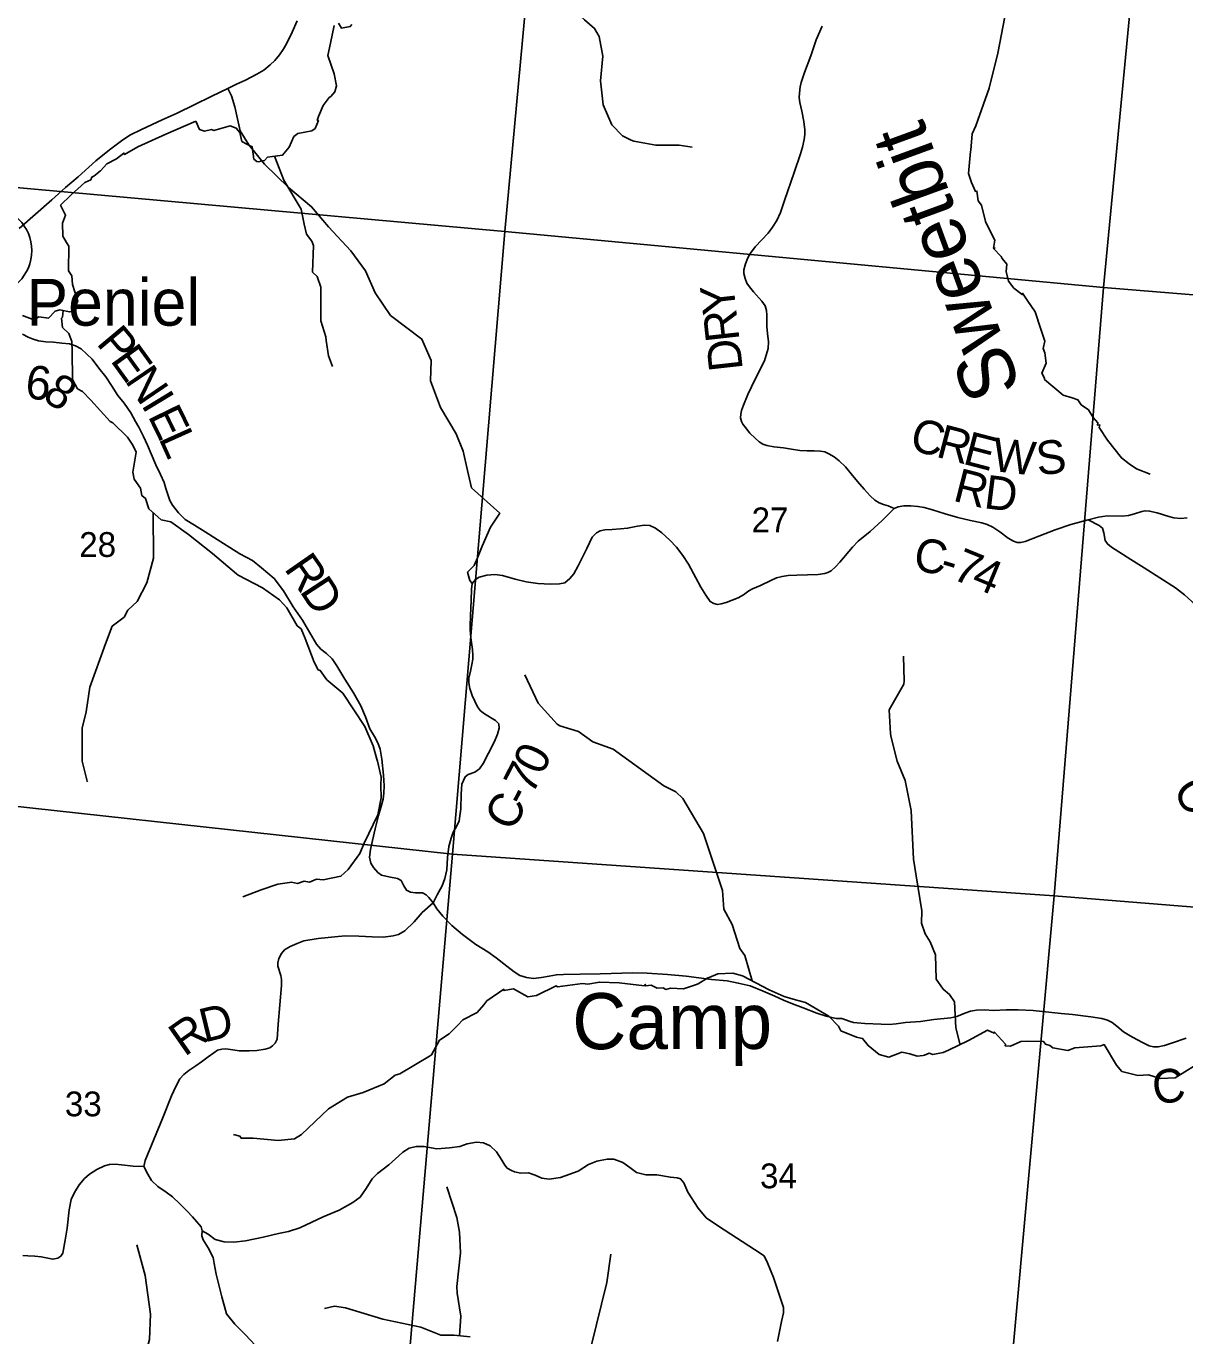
# Model space of a CAD drawing. Extents: x 1878108 to 2183446, y 146837 to 508383.
# Drawn here: x 1959185 to 1969519, y 283114 to 294796 of the extents above; entities that cross this region are included whole.
import ezdxf

# ---------------------------------------------------------------- set-up
doc = ezdxf.new("R2010")
doc.units = 0
for name, color, linetype in [('GM_X_County_Road', 7, 'Continuous'), ('GM_X_County_Road_Text', 7, 'Continuous'), ('GM_X_Minor_River', 7, 'Continuous'), ('GM_X_Minor_River_Text', 7, 'Continuous'), ('GM_X_Section', 7, 'Continuous'), ('GM_X_Section_Text', 7, 'Continuous'), ('GM_X_Township_Road', 7, 'Continuous'), ('GM_X_Township_Road_Text', 7, 'Continuous'), ('GM_X_Township_ROW', 7, 'Continuous'), ('GM_X_Unincorporated', 7, 'Continuous'), ('GM_X_Unincorporated_Text', 7, 'Continuous')]:
    doc.layers.add(name, color=color, linetype=linetype)

msp = doc.modelspace()

# ---------------------------------------------------------------- linework, layer by layer
at = {"layer": 'GM_X_County_Road'}
for points in [[(1959122, 292992), (1959415, 293247), (1959534, 293356), (1959647, 293453), (1959807, 293594), (1959928, 293694), (1960047, 293784), (1960114, 293826), (1960212, 293874), (1960398, 293961), (1960532, 294021), (1960682, 294094), (1960841, 294171), (1960983, 294241), (1961062, 294278), (1961141, 294314), (1961243, 294368), (1961303, 294405), (1961361, 294453), (1961402, 294491), (1961444, 294541), (1961478, 294588), (1961508, 294640), (1961557, 294744), (1961602, 294845)], [(1966927, 290493), (1966874, 290518), (1966831, 290531), (1966792, 290545), (1966754, 290567), (1966711, 290606), (1966658, 290666), (1966599, 290734), (1966542, 290804), (1966491, 290866), (1966436, 290919), (1966391, 290956), (1966344, 290983), (1966307, 290998), (1966269, 291004), (1966213, 291008), (1966150, 291008), (1966086, 291012), (1966011, 291023), (1965940, 291034), (1965854, 291043), (1965790, 291056), (1965755, 291068), (1965722, 291089), (1965686, 291120), (1965640, 291166), (1965599, 291216), (1965578, 291245), (1965566, 291269), (1965557, 291302), (1965558, 291335), (1965564, 291369), (1965582, 291415), (1965621, 291512), (1965686, 291649), (1965770, 291812), (1965785, 291861), (1965802, 291920), (1965806, 291980), (1965797, 292054), (1965790, 292117), (1965790, 292218), (1965787, 292259), (1965775, 292302), (1965747, 292342), (1965671, 292427), (1965635, 292471), (1965611, 292505), (1965596, 292547), (1965586, 292591), (1965587, 292623), (1965599, 292676), (1965621, 292731), (1965646, 292772), (1965686, 292827), (1965802, 292951), (1965841, 293004), (1965879, 293063), (1965912, 293134), (1965949, 293241), (1966034, 293491), (1966091, 293659), (1966108, 293716), (1966123, 293785), (1966131, 293830), (1966131, 293873), (1966121, 293945), (1966104, 294039), (1966085, 294117), (1966079, 294160), (1966083, 294199), (1966087, 294255), (1966098, 294294), (1966128, 294384), (1966183, 294533), (1966232, 294674), (1966284, 294798)], [(1959152, 292050), (1959203, 292023), (1959246, 292004), (1959295, 291990), (1959359, 291980), (1959427, 291977), (1959502, 291969), (1959572, 291962), (1959625, 291945), (1959675, 291917), (1959727, 291871), (1959772, 291827), (1959832, 291747), (1959895, 291669), (1959946, 291591), (1960002, 291503), (1960058, 291434), (1960117, 291346), (1960161, 291270), (1960189, 291219), (1960230, 291137), (1960266, 291059), (1960299, 290981), (1960342, 290883), (1960382, 290796), (1960414, 290727), (1960431, 290671), (1960467, 290565), (1960489, 290524), (1960544, 290454), (1960604, 290396), (1960686, 290344), (1960782, 290286), (1960888, 290218), (1961002, 290146), (1961091, 290090), (1961202, 290030), (1961285, 289964), (1961398, 289869), (1961480, 289758), (1961565, 289616), (1961648, 289497), (1961703, 289407), (1961733, 289355), (1961773, 289284), (1961814, 289238), (1961863, 289200), (1961913, 289153), (1961956, 289090), (1962028, 288972), (1962104, 288849), (1962169, 288733), (1962210, 288636), (1962251, 288529), (1962292, 288460), (1962321, 288404), (1962343, 288348), (1962357, 288258), (1962372, 288114), (1962377, 288021), (1962376, 287954), (1962368, 287902), (1962353, 287848), (1962327, 287754), (1962296, 287637), (1962275, 287531), (1962256, 287452), (1962247, 287384), (1962259, 287331), (1962283, 287291), (1962320, 287247), (1962355, 287223), (1962418, 287209), (1962498, 287194), (1962528, 287175), (1962553, 287129), (1962578, 287089), (1962613, 287071), (1962658, 287066), (1962721, 287065), (1962753, 287048), (1962776, 287024), (1962814, 286977), (1962847, 286924), (1962901, 286856), (1962980, 286774), (1963075, 286693), (1963194, 286605), (1963303, 286538), (1963377, 286487), (1963473, 286411), (1963537, 286360), (1963589, 286328), (1963648, 286310), (1963711, 286302), (1963780, 286310), (1963849, 286322), (1963914, 286334), (1963978, 286337), (1964127, 286339), (1964303, 286342), (1964595, 286353), (1964724, 286348), (1964906, 286336), (1965070, 286323), (1965296, 286293), (1965436, 286279), (1965535, 286261), (1965643, 286235), (1965759, 286189), (1965862, 286144), (1965939, 286109), (1966020, 286075), (1966116, 286039), (1966237, 285993), (1966319, 285966), (1966410, 285945), (1966460, 285944), (1966535, 285918), (1966564, 285910), (1966597, 285906), (1966666, 285901), (1966809, 285895), (1966883, 285890), (1966945, 285897), (1967028, 285908), (1967161, 285919), (1967281, 285934), (1967431, 285949), (1967486, 285961), (1967558, 285993), (1967606, 286011), (1967660, 286020), (1967736, 286022), (1967809, 286017), (1967926, 286022), (1968032, 286023), (1968165, 286017), (1968415, 285988), (1968517, 285980), (1968679, 285958), (1968778, 285943), (1968829, 285929), (1968870, 285909), (1968912, 285877), (1968973, 285826), (1969032, 285789), (1969091, 285756), (1969146, 285727), (1969201, 285702), (1969238, 285693), (1969282, 285693), (1969337, 285704), (1969410, 285726), (1969530, 285768)], [(1962814, 286977), (1962851, 287049), (1962894, 287129), (1962919, 287194), (1962936, 287272), (1962944, 287380), (1962955, 287480), (1962974, 287554), (1962993, 287608), (1963021, 287651), (1963046, 287709), (1963053, 287751), (1963060, 287816), (1963063, 287945), (1963070, 288034), (1963084, 288066), (1963101, 288101), (1963127, 288122), (1963185, 288142), (1963227, 288172), (1963260, 288219), (1963308, 288310), (1963363, 288414), (1963389, 288481), (1963402, 288533), (1963399, 288574), (1963372, 288603), (1963273, 288661), (1963237, 288690), (1963209, 288725), (1963163, 288825), (1963142, 288889), (1963132, 288938), (1963134, 288980), (1963147, 289042), (1963160, 289103), (1963169, 289149), (1963168, 289182), (1963165, 289235), (1963150, 289339), (1963145, 289414), (1963146, 289446), (1963148, 289536), (1963153, 289673), (1963156, 289775), (1963163, 289825), (1963191, 289860), (1963224, 289882), (1963293, 289898), (1963365, 289904), (1963432, 289896), (1963547, 289865), (1963645, 289840), (1963749, 289824), (1963862, 289819), (1963941, 289821), (1963988, 289831), (1964034, 289868), (1964070, 289911), (1964107, 289982), (1964185, 290137), (1964232, 290239), (1964270, 290277), (1964304, 290295), (1964346, 290305), (1964410, 290308), (1964487, 290312), (1964548, 290318), (1964638, 290337), (1964699, 290345), (1964746, 290341), (1964798, 290318), (1964854, 290277), (1964927, 290212), (1964985, 290149), (1965042, 290076), (1965093, 289997), (1965157, 289875), (1965202, 289791), (1965247, 289722), (1965285, 289664), (1965319, 289645), (1965350, 289637), (1965384, 289643), (1965428, 289656), (1965534, 289696), (1965583, 289724), (1965631, 289759), (1965662, 289778), (1965733, 289806), (1965826, 289853), (1965876, 289876), (1965927, 289888), (1965980, 289896), (1966057, 289898), (1966248, 289905), (1966308, 289913), (1966334, 289922), (1966364, 289939), (1966403, 289975), (1966441, 290016), (1966554, 290150), (1966604, 290203), (1966711, 290290), (1966819, 290387), (1966927, 290493)], [(1966927, 290493), (1966962, 290510), (1967014, 290518), (1967075, 290519), (1967138, 290513), (1967195, 290503), (1967267, 290482), (1967382, 290445), (1967494, 290413), (1967607, 290387), (1967707, 290367), (1967756, 290351), (1967805, 290328), (1967870, 290287), (1967943, 290229), (1967990, 290203), (1968023, 290192), (1968057, 290191), (1968094, 290201), (1968217, 290246), (1968362, 290303), (1968501, 290350), (1968656, 290394)], [(1968656, 290394), (1968749, 290418), (1968826, 290428), (1968959, 290426), (1969015, 290431), (1969070, 290447), (1969136, 290468), (1969165, 290474), (1969204, 290471), (1969272, 290454), (1969376, 290424), (1969422, 290412), (1969483, 290405), (1969539, 290410)], [(1969615, 289634), (1969515, 289725), (1969435, 289786), (1969156, 289964), (1969038, 290040), (1968964, 290086), (1968864, 290148), (1968828, 290178), (1968807, 290209), (1968796, 290276), (1968784, 290317), (1968754, 290342), (1968656, 290394)]]:
    msp.add_lwpolyline(points, dxfattribs=at)
at = {"layer": 'GM_X_Minor_River'}
for points in [[(1962355, 295333), (1962695, 295236), (1963017, 295078), (1963337, 294939), (1963575, 294975), (1963827, 295020), (1963921, 295022), (1964025, 294981), (1964165, 294853), (1964254, 294776), (1964295, 294703), (1964329, 294528), (1964306, 294308), (1964332, 294095), (1964408, 293917), (1964504, 293818), (1964580, 293781), (1964605, 293771), (1964801, 293734), (1965008, 293734), (1965124, 293718)], [(1969211, 290800), (1969087, 290847), (1969023, 290891), (1968953, 290945), (1968828, 291103), (1968756, 291217), (1968762, 291239), (1968740, 291237), (1968742, 291257), (1968702, 291305), (1968659, 291375), (1968595, 291419), (1968565, 291463), (1968513, 291482), (1968433, 291504), (1968266, 291646), (1968266, 291658), (1968242, 291700), (1968282, 291790), (1968270, 291882), (1968254, 291920), (1968271, 291988), (1968233, 292104), (1968183, 292248), (1968114, 292352), (1968070, 292414), (1968068, 292402), (1967994, 292459), (1967946, 292523), (1967925, 292607), (1967931, 292673), (1967889, 292725), (1967881, 292743), (1967813, 292813), (1967825, 292817), (1967813, 292817), (1967823, 292887), (1967796, 292937), (1967740, 293053), (1967706, 293199), (1967677, 293239), (1967665, 293325), (1967651, 293323), (1967615, 293401), (1967589, 293483), (1967606, 293679), (1967610, 293691), (1967622, 293835), (1967654, 293907), (1967775, 294245), (1967852, 294557), (1967913, 294879)], [(1961933, 294802), (1961898, 294644)], [(1962089, 294811), (1962075, 294793), (1961997, 294779), (1961971, 294823)], [(1961898, 294644), (1961875, 294534), (1961932, 294372), (1961954, 294264), (1961938, 294212), (1961902, 294170), (1961888, 294160), (1961835, 294090), (1961791, 293992), (1961781, 293956), (1961791, 293954), (1961761, 293884), (1961733, 293864), (1961607, 293840), (1961573, 293812), (1961531, 293716), (1961472, 293646), (1961336, 293627), (1961310, 293599), (1961254, 293587), (1961242, 293589), (1961214, 293611), (1961201, 293721), (1961153, 293745), (1961109, 293769), (1961089, 293849), (1961059, 293887), (1961005, 293909), (1960859, 293867), (1960838, 293876), (1960774, 293860), (1960730, 293874), (1960697, 293949)], [(1960697, 293949), (1960430, 293832), (1960182, 293719), (1960061, 293653), (1960056, 293665), (1959991, 293613), (1959903, 293569), (1959849, 293507), (1959831, 293493)], [(1961400, 293636), (1961482, 293423), (1961637, 293163), (1961664, 293030), (1961686, 292942), (1961734, 292879), (1961748, 292840)], [(1959834, 293495), (1959789, 293459), (1959769, 293451), (1959761, 293427), (1959709, 293402), (1959583, 293290), (1959491, 293200), (1959536, 293110), (1959510, 293038), (1959512, 292924), (1959544, 292868), (1959564, 292834), (1959561, 292614), (1959591, 292568), (1959597, 292492), (1959640, 292362), (1959644, 292346)], [(1961748, 292840), (1961739, 292601), (1961779, 292564), (1961814, 292467), (1961814, 292168), (1961856, 292026), (1961860, 291993), (1961881, 291855), (1961918, 291760)], [(1959644, 292346), (1959606, 292258), (1959572, 292248), (1959484, 292266), (1959442, 292254), (1959384, 292192), (1959298, 292204), (1959254, 292176), (1959152, 292215)], [(1959514, 292260), (1959508, 292200), (1959501, 292192)], [(1959501, 292192), (1959508, 292110), (1959565, 292054), (1959591, 291984), (1959595, 291898), (1959598, 291644), (1959642, 291562), (1959688, 291538), (1959762, 291459), (1959935, 291269), (1959957, 291259), (1960089, 291131), (1960136, 291059), (1960166, 290997), (1960136, 290817), (1960147, 290757), (1960203, 290675), (1960217, 290609), (1960249, 290584), (1960279, 290492), (1960388, 290394), (1960476, 290374), (1960632, 290262), (1960847, 290091), (1961062, 289911), (1961074, 289899), (1961292, 289787), (1961445, 289680), (1961511, 289608), (1961603, 289448), (1961637, 289420), (1961672, 289334), (1961752, 289122), (1961788, 289054), (1961807, 289048), (1961865, 288966), (1962009, 288847), (1962204, 288549), (1962279, 288377), (1962311, 288257), (1962317, 288241), (1962352, 288097), (1962348, 288025), (1962350, 287913), (1962322, 287761), (1962199, 287509), (1962161, 287417), (1962056, 287273), (1961992, 287213), (1961834, 287182), (1961774, 287186), (1961712, 287160), (1961664, 287170), (1961604, 287150), (1961552, 287160), (1961532, 287158), (1961429, 287142), (1961282, 287091), (1961116, 287031)], [(1960318, 290457), (1960319, 290051), (1960260, 289830), (1960174, 289663), (1960090, 289586), (1960058, 289526), (1959952, 289443), (1959891, 289286), (1959752, 288900), (1959721, 288680), (1959685, 288534), (1959685, 288239), (1959729, 288061), (1959731, 288056)], [(1967514, 285710), (1967477, 285861), (1967465, 286092), (1967421, 286157), (1967364, 286205), (1967300, 286296), (1967294, 286511), (1967248, 286629), (1967203, 286699), (1967171, 286795), (1967173, 286904), (1967122, 287217), (1967098, 287367), (1967079, 287799), (1967025, 288068), (1966953, 288240), (1966901, 288451), (1966895, 288483), (1966881, 288697), (1967014, 288926), (1967016, 288956), (1967011, 289177)], [(1965661, 286279), (1965595, 286507), (1965549, 286570), (1965481, 286782), (1965406, 286920), (1965395, 287085), (1965225, 287596), (1965040, 287908), (1964979, 287966), (1964871, 288020), (1964419, 288348), (1964240, 288411), (1964112, 288504), (1963943, 288554), (1963920, 288571), (1963750, 288758), (1963631, 289011)], [(1967065, 285629), (1966994, 285645), (1966878, 285599), (1966792, 285623), (1966694, 285703), (1966645, 285767), (1966601, 285775), (1966589, 285779), (1966451, 285835), (1966429, 285876), (1966345, 285966), (1966272, 286006), (1966136, 286088), (1966046, 286112), (1965944, 286140), (1965811, 286201), (1965573, 286325), (1965487, 286349), (1965355, 286343), (1965277, 286310), (1965263, 286308), (1965177, 286254), (1965155, 286244), (1965047, 286210), (1964931, 286214), (1964891, 286204), (1964867, 286218)], [(1964867, 286218), (1964813, 286214), (1964759, 286242), (1964711, 286235), (1964706, 286249), (1964699, 286237), (1964474, 286263), (1964298, 286269), (1964194, 286251), (1964146, 286258), (1963924, 286228), (1963912, 286236), (1963736, 286150), (1963660, 286138), (1963532, 286209), (1963446, 286193), (1963446, 286205), (1963294, 286103), (1963266, 286067), (1963206, 285999), (1963078, 285933), (1963034, 285886), (1962958, 285808), (1962870, 285750), (1962801, 285620), (1962783, 285608), (1962517, 285451), (1962477, 285439), (1962379, 285361), (1962191, 285285), (1962051, 285243), (1961881, 285140), (1961640, 284910), (1961578, 284870), (1961432, 284856), (1961208, 284877), (1961101, 284877), (1961091, 284895), (1961035, 284911)], [(1969604, 285522), (1969518, 285468), (1969432, 285416), (1969298, 285408), (1969194, 285443), (1969100, 285435), (1968958, 285473), (1968908, 285527), (1968799, 285711), (1968771, 285701), (1968537, 285682), (1968475, 285660), (1968343, 285684), (1968315, 285704), (1968275, 285714), (1968259, 285738), (1968115, 285743), (1968056, 285739), (1967965, 285697), (1967916, 285701), (1967920, 285715), (1967822, 285823), (1967818, 285813), (1967758, 285839), (1967590, 285747), (1967412, 285662), (1967364, 285640), (1967272, 285624), (1967238, 285634), (1967196, 285616), (1967184, 285614), (1967132, 285607)], [(1967132, 285607), (1967065, 285629)], [(1963049, 283114), (1963062, 283289), (1963028, 283494), (1963026, 283554), (1963057, 283854), (1963051, 284039), (1963026, 284168), (1962936, 284443)], [(1960200, 282351), (1960183, 282457), (1960249, 282951), (1960284, 283082), (1960293, 283306), (1960247, 283653), (1960171, 283924)], [(1964034, 282428), (1964129, 282767), (1964223, 283022), (1964364, 283588), (1964398, 283843)], [(1961846, 283358), (1961934, 283378), (1962032, 283362), (1962365, 283263), (1962705, 283190), (1962884, 283118), (1962998, 283118), (1963144, 283106)]]:
    msp.add_lwpolyline(points, dxfattribs=at)
at = {"layer": 'GM_X_Section'}
for points in [[(1963960, 298443), (1963454, 292964), (1958000, 293456), (1958455, 298891)], [(1963960, 298443), (1969319, 297968), (1968793, 292466), (1963454, 292964)], [(1974785, 297478), (1974325, 292014), (1968793, 292466), (1969319, 297968)], [(1963454, 292964), (1962987, 287410), (1957452, 288016), (1958000, 293456)], [(1963454, 292964), (1968793, 292466), (1968353, 287038), (1962987, 287410)], [(1968793, 292466), (1974325, 292014), (1973846, 286597), (1968353, 287038)], [(1957452, 288016), (1962987, 287410), (1962539, 282200), (1961813, 282264), (1956985, 282687)], [(1968353, 287038), (1967876, 281762), (1967536, 281790), (1962539, 282200), (1962987, 287410)], [(1968353, 287038), (1973846, 286597), (1973374, 281296), (1973174, 281310), (1967876, 281762)]]:
    msp.add_lwpolyline(points, close=True, dxfattribs=at)
at = {"layer": 'GM_X_Township_Road'}
msp.add_lwpolyline([(1959155, 283831), (1959199, 283826), (1959261, 283824), (1959319, 283817), (1959423, 283797), (1959467, 283806), (1959493, 283824), (1959511, 283852), (1959531, 283966), (1959551, 284073), (1959569, 284238), (1959586, 284331), (1959615, 284392), (1959656, 284460), (1959705, 284517), (1959749, 284557), (1959816, 284596), (1959884, 284629), (1959928, 284641), (1959978, 284644), (1960034, 284639), (1960139, 284626), (1960235, 284625), (1960247, 284679), (1960323, 284865), (1960400, 285052), (1960480, 285255), (1960522, 285344), (1960556, 285407), (1960590, 285446), (1960636, 285481), (1960697, 285522), (1960749, 285559), (1960809, 285603), (1960857, 285638), (1960892, 285661), (1960931, 285672), (1960965, 285675), (1961028, 285665), (1961084, 285657), (1961173, 285655), (1961243, 285660), (1961315, 285670), (1961359, 285683), (1961383, 285700), (1961406, 285723), (1961422, 285760), (1961432, 285895), (1961462, 286239), (1961463, 286293), (1961455, 286328), (1961428, 286412), (1961430, 286441), (1961438, 286480), (1961461, 286523), (1961490, 286556), (1961538, 286587), (1961601, 286614), (1961661, 286636), (1961788, 286657), (1961937, 286673), (1962029, 286681), (1962152, 286678), (1962272, 286673), (1962372, 286671), (1962458, 286682), (1962506, 286693), (1962561, 286727), (1962645, 286808), (1962717, 286890), (1962814, 286977)], dxfattribs=at)
at = {"layer": 'GM_X_Township_ROW'}
for points in [[(1963163, 289825), (1963141, 289852), (1963122, 289925), (1963146, 289951), (1963180, 289986), (1963211, 290055), (1963253, 290157), (1963327, 290328), (1963408, 290452), (1963157, 290679), (1963122, 290832), (1963082, 291005), (1963020, 291160), (1962880, 291396), (1962791, 291633), (1962796, 291813), (1962714, 292005), (1962434, 292216), (1962296, 292418), (1962212, 292613), (1962080, 292791), (1961882, 293006), (1961731, 293186), (1961525, 293358), (1961311, 293565), (1961170, 293739), (1961094, 293864), (1961046, 294078), (1961016, 294174), (1960983, 294241)], [(1960755, 284050), (1960809, 284021), (1960871, 283972), (1960950, 283951), (1961036, 283949), (1961140, 283960), (1961297, 283994), (1961434, 284025), (1961523, 284043), (1961624, 284076), (1961835, 284174), (1961976, 284235), (1962099, 284303), (1962165, 284352), (1962218, 284427), (1962270, 284513), (1962317, 284562), (1962419, 284639), (1962508, 284719), (1962545, 284752), (1962602, 284789), (1962664, 284804), (1962732, 284803), (1962848, 284783), (1962959, 284790), (1963052, 284804), (1963119, 284827), (1963200, 284841), (1963263, 284836), (1963322, 284808), (1963381, 284755), (1963426, 284681), (1963454, 284635), (1963476, 284609), (1963512, 284589), (1963540, 284576), (1963596, 284565), (1963665, 284567), (1963724, 284547), (1963784, 284519), (1963849, 284511), (1963950, 284527), (1964107, 284582), (1964201, 284643), (1964275, 284672), (1964367, 284691), (1964426, 284690), (1964505, 284659), (1964570, 284614), (1964629, 284570), (1964712, 284551), (1964811, 284549), (1964930, 284528), (1964990, 284522), (1965022, 284513), (1965050, 284478), (1965087, 284394), (1965177, 284251), (1965250, 284165), (1965360, 284091), (1965680, 283883), (1965768, 283826), (1965796, 283765), (1965851, 283634), (1965940, 283367), (1965939, 283320), (1965920, 283240), (1965885, 283063)], [(1961227, 283030), (1961141, 283121), (1961046, 283218), (1960971, 283311), (1960929, 283461), (1960880, 283663), (1960862, 283758), (1960852, 283811), (1960809, 283900), (1960762, 283971), (1960750, 284007), (1960755, 284050), (1960745, 284085), (1960668, 284176), (1960621, 284225), (1960554, 284292), (1960490, 284353), (1960432, 284396), (1960358, 284445), (1960303, 284500), (1960269, 284555), (1960235, 284625)]]:
    msp.add_lwpolyline(points, dxfattribs=at)
at = {"layer": 'GM_X_Unincorporated'}
msp.add_circle((1958842, 292794), 393, dxfattribs=at)

# ---------------------------------------------------------------- texts
at = {"layer": 'GM_X_County_Road_Text'}
for s, rotation, p in [('Y', 96.5451, (1965521, 292242)), ('R', 96.3061, (1965548, 291996)), ('P', 309.9285, (1959803, 291965)), ('E', 305.8979, (1959929, 291815)), ('D', 96.3036, (1965577, 291734)), ('6', 353.7199, (1959168, 291479)), ('N', 304.169, (1960059, 291635)), ('8', 326.805, (1959317, 291471)), ('I', 301.2971, (1960205, 291420)), ('E', 296.0227, (1960266, 291321)), ('C', 345.2443, (1967052, 291021)), ('L', 294.2608, (1960363, 291121)), ('R', 345.2458, (1967290, 290958)), ('E', 345.3693, (1967529, 290895)), ('W', 353.5301, (1967792, 290830)), ('S', 5.6817, (1968207, 290790)), ('R', 345.6916, (1967441, 290566)), ('D', 352.8626, (1967719, 290498)), ('C', 349.7468, (1967086, 289947)), ('R', 304.8673, (1961479, 289958)), ('7', 337.8285, (1967430, 289871)), ('-', 343.008, (1967319, 289905)), ('4', 337.4516, (1967601, 289802)), ('D', 303.1137, (1961618, 289758)), ('0', 64.4549, (1963785, 288103)), ('7', 62.6522, (1963696, 287929)), ('-', 62.4712, (1963638, 287819)), ('C', 299.4184, (1969406, 287990)), ('C', 62.426, (1963524, 287601)), ('C', 8.9705, (1969253, 285172))]:
    msp.add_text(s, height=300, rotation=rotation, dxfattribs=at).set_placement(p)
at = {"layer": 'GM_X_Minor_River_Text'}
for s, rotation, p in [('Sweetbit', 110.1056, (1968061, 291569)), ('Camp', 0.1023, (1964055, 285670))]:
    msp.add_text(s, height=500, rotation=rotation, dxfattribs=at).set_placement(p)
at = {"layer": 'GM_X_Section_Text'}
for s, p in [('27', (1965655, 290282)), ('28', (1959658, 290062)), ('33', (1959530, 285072)), ('34', (1965730, 284430))]:
    msp.add_text(s, height=221, rotation=0, dxfattribs=at).set_placement(p)
at = {"layer": 'GM_X_Township_Road_Text'}
for s, rotation, p in [('D', 13.7142, (1960772, 285729)), ('R', 34.9751, (1960597, 285599))]:
    msp.add_text(s, height=300, rotation=rotation, dxfattribs=at).set_placement(p)
at = {"layer": 'GM_X_Unincorporated_Text'}
msp.add_text('Peniel', height=417, rotation=0, dxfattribs=at).set_placement((1959187, 292125))

doc.saveas('drawing.dxf')
